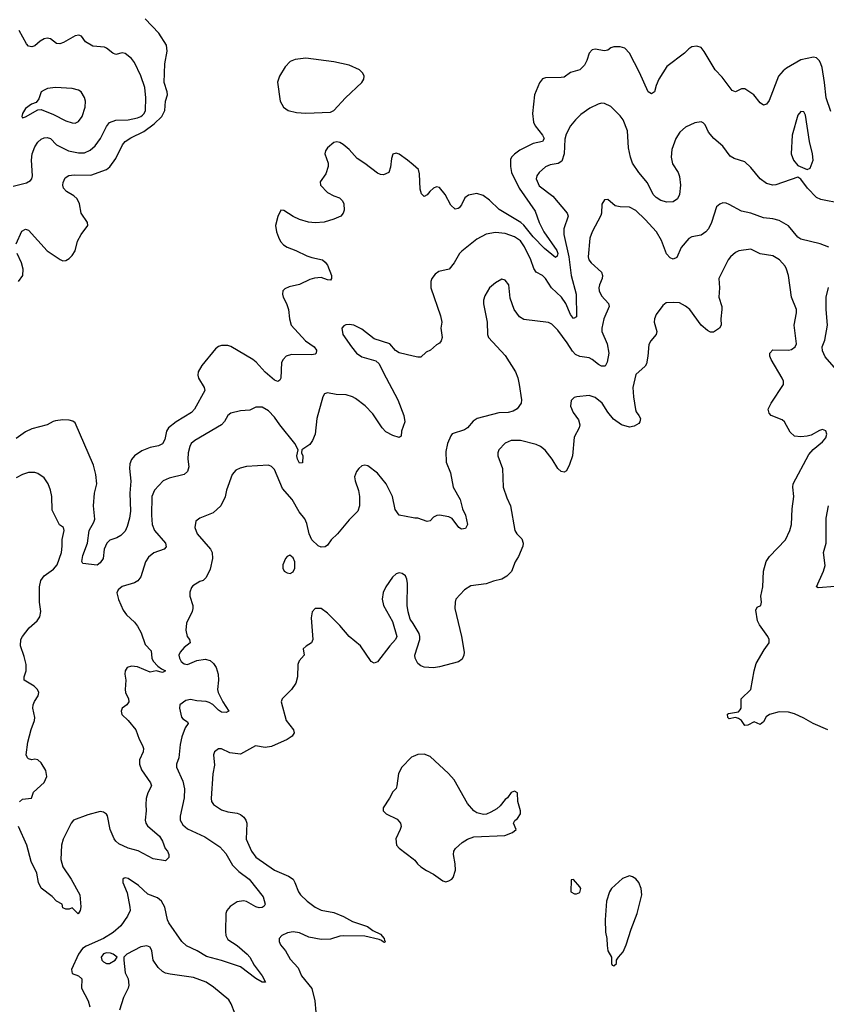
# Model space of a CAD drawing. Header units: inches. Extents: x 2134017 to 2292458, y 756222 to 916513.
# Tile 342 of 387: x 2257473 to 2262654, y 873007 to 879333. Entities that reach past the tile are written whole.
import ezdxf

# ---------------------------------------------------------------- set-up
doc = ezdxf.new("R2010")
doc.units = ezdxf.units.IN
doc.header["$MEASUREMENT"] = 0
doc.layers.add('C2857', color=7, linetype='Continuous')
doc.layers.add('C2867', color=7, linetype='Continuous')

msp = doc.modelspace()

# ---------------------------------------------------------------- linework, layer by layer
at = {"layer": 'C2857', "color": 5}
for points, elevation in [([(2257450, 877892), (2257486.2, 877973.8), (2257510, 877987.3), (2257530, 877980.5), (2257650, 877848), (2257733, 877793), (2257750, 877783.8), (2257770, 877786.4), (2257790, 877799.5), (2257810, 877818), (2257830, 877848.4), (2257845, 877910), (2257867.4, 877952.6), (2257909.7, 878010), (2257908.2, 878030), (2257868.4, 878090), (2257856.3, 878150), (2257841.1, 878181.1), (2257821.1, 878201.1), (2257773, 878230), (2257753.7, 878250), (2257749.8, 878270), (2257752.4, 878287.6), (2257764.2, 878315.8), (2257788.4, 878331.5), (2257823.7, 878336.3), (2257930, 878333.4), (2258030, 878370.2), (2258052.2, 878387.8), (2258090, 878441.5), (2258132.1, 878527.9), (2258149.8, 878550), (2258185.6, 878574.4), (2258270, 878615.2), (2258336.7, 878663.3), (2258386, 878710), (2258405.7, 878750), (2258409.3, 878810), (2258421.4, 878850), (2258420.6, 878870), (2258401.4, 878930), (2258405, 879050), (2258419.3, 879130), (2258415.5, 879170), (2258365.5, 879245.5), (2258279.3, 879339.3)], 220), ([(2257430, 878263.5), (2257516.3, 878283.7), (2257541.3, 878298.7), (2257549.8, 878310.2), (2257554.5, 878330), (2257548.5, 878430), (2257552.2, 878470), (2257570, 878516.5), (2257590, 878546.3), (2257610, 878564.9), (2257630, 878574.5), (2257650, 878576), (2257670, 878570.2), (2257710, 878527.8), (2257787.2, 878490), (2257850, 878477), (2257890, 878478.3), (2257925.5, 878494.5), (2257957.4, 878522.6), (2257990.8, 878570), (2258030, 878647.2), (2258050, 878671.3), (2258090, 878686.2), (2258169.4, 878689.4), (2258230, 878702.7), (2258251.1, 878710), (2258261.3, 878718.7), (2258273.1, 878730), (2258280.3, 878750), (2258282.2, 878830), (2258277.6, 878897.6), (2258250, 878971.6), (2258210, 879057.6), (2258190, 879083), (2258150, 879114.5), (2258130, 879120.9), (2258090, 879109.6), (2258070, 879117.6), (2258030.7, 879150.7), (2258016.6, 879156.6), (2257943.6, 879163.6), (2257895.1, 879190), (2257870, 879226.6), (2257852.8, 879232.8), (2257830, 879229.7), (2257754.1, 879185.9), (2257730, 879178), (2257710, 879180.7), (2257670, 879209.6), (2257650, 879213.3), (2257630, 879209.6), (2257604.3, 879195.7), (2257570, 879165.1), (2257550, 879157.6), (2257530, 879163.6), (2257517, 879177), (2257470, 879262.9)], 240), ([(2260000, 878399.6), (2259964.5, 878430), (2259910, 878469.3), (2259890, 878476), (2259870, 878468.7), (2259859.9, 878440.1), (2259854.4, 878385.6), (2259844.7, 878350), (2259810, 878336), (2259790, 878338), (2259770, 878346.6), (2259689.7, 878409.7), (2259640.3, 878440.3), (2259590, 878499.5), (2259550, 878531.6), (2259530, 878542.9), (2259510, 878547.6), (2259490, 878542.9), (2259450.4, 878510), (2259437.6, 878490), (2259432.2, 878470), (2259453.4, 878410), (2259453.4, 878390), (2259438.4, 878341.6), (2259402, 878290), (2259404, 878270), (2259450, 878223), (2259490, 878200.5), (2259527.5, 878187.5), (2259546, 878170), (2259554, 878150), (2259557.3, 878110), (2259550.8, 878090), (2259534.8, 878070), (2259490, 878051.8), (2259428.8, 878031.2), (2259370, 878026.6), (2259328.4, 878031.6), (2259269.2, 878050), (2259228.7, 878068.7), (2259170, 878107), (2259150, 878109.2), (2259130, 878069), (2259116.5, 878010), (2259122, 877970), (2259134.5, 877934.5), (2259148, 877908), (2259166.9, 877886.9), (2259191.3, 877871.3), (2259247.3, 877850), (2259316.2, 877816.2), (2259350, 877804.2), (2259418.8, 877790), (2259435.8, 877775.8), (2259450, 877754.8), (2259474.9, 877690), (2259475.5, 877670), (2259470, 877659), (2259450, 877660.9), (2259410, 877676.9), (2259367.1, 877672.9), (2259336.7, 877663.3), (2259270, 877631.1), (2259203, 877617), (2259176.2, 877603.8), (2259163.8, 877590), (2259161.3, 877570), (2259165.7, 877550), (2259187.2, 877510), (2259199.5, 877470), (2259204.9, 877410), (2259217.4, 877370), (2259309.5, 877269.5), (2259363.6, 877230), (2259378.2, 877210), (2259377.4, 877190), (2259370, 877184.2), (2259350, 877180.6), (2259218.3, 877181.7), (2259184.2, 877170), (2259165.7, 877150), (2259154.9, 877130), (2259150.2, 877029.8), (2259143.9, 877016.1), (2259130, 877008), (2259110, 877017.6), (2259050, 877068.2), (2258992.3, 877132.3), (2258970.4, 877150.4), (2258830, 877233.3), (2258810, 877239.8), (2258770, 877240.5), (2258750, 877233), (2258730, 877218), (2258643.6, 877110), (2258618.9, 877070), (2258616.5, 877050), (2258620.3, 877030), (2258658, 876970), (2258661.1, 876950), (2258594.9, 876830), (2258576, 876810), (2258478.3, 876750), (2258429, 876711), (2258415, 876690), (2258404.5, 876635.5), (2258390, 876608.2), (2258364.5, 876595.5), (2258310, 876584.5), (2258256.6, 876563.4), (2258210.3, 876530), (2258191.9, 876508.1), (2258181, 876479), (2258178.5, 876450), (2258187, 876367), (2258179.6, 876290), (2258184.9, 876175.1), (2258178.1, 876130), (2258163, 876077), (2258150, 876047.6), (2258121.4, 876018.6), (2258096.2, 876003.8), (2258051.9, 875988.1), (2258033, 875970), (2258016.4, 875930), (2258008, 875870), (2257990, 875843.7), (2257970, 875829.3), (2257878, 875838), (2257871.7, 875851.7), (2257877.4, 875890), (2257907.5, 875970), (2257919.2, 876050), (2257950, 876104.2), (2257955.5, 876124.5), (2257946.6, 876210), (2257953.1, 876290), (2257967.6, 876350), (2257962.1, 876410), (2257946.6, 876470), (2257830, 876742.7), (2257813.7, 876753.7), (2257790, 876759.7), (2257750, 876761.3), (2257703.4, 876756.6), (2257687.8, 876752.2), (2257650, 876729.7), (2257550, 876704.2), (2257510, 876684.2), (2257450, 876642)], 220), ([(2257464.5, 877650), (2257493.3, 877690), (2257495.1, 877730), (2257483.5, 877770), (2257455.6, 877830)], 220), ([(2260000, 877171), (2259910, 877193), (2259887.4, 877207.4), (2259850, 877251.1), (2259750, 877283.1), (2259670, 877344.7), (2259619, 877370), (2259590, 877374.7), (2259567.3, 877372.7), (2259554.6, 877365.4), (2259542, 877350), (2259548.4, 877310), (2259603.7, 877230), (2259637, 877190), (2259670, 877165.8), (2259761.3, 877141.3), (2259782.4, 877122.4), (2259807.3, 877067.3), (2259901.5, 876890), (2259941.2, 876790), (2259946, 876750), (2259925.5, 876690), (2259923.6, 876656.4), (2259910, 876649), (2259870, 876660.7), (2259824.7, 876684.7), (2259800.5, 876710), (2259741.2, 876801.2), (2259690.9, 876850.9), (2259630, 876898.3), (2259609.6, 876910), (2259570, 876922.3), (2259505.7, 876925.7), (2259450, 876934.7), (2259430.4, 876929.6), (2259419.3, 876910), (2259380.3, 876770), (2259370.2, 876669.8), (2259354.3, 876630), (2259337, 876603), (2259286, 876570), (2259282, 876550), (2259292, 876530), (2259290, 876486), (2259270, 876484.5), (2259257.4, 876510), (2259253.3, 876530), (2259262, 876570), (2259241, 876610), (2259143.5, 876730), (2259110, 876778.9), (2259070, 876819.7), (2259030, 876844.2), (2258990, 876842.9), (2258950, 876824.5), (2258890, 876820.7), (2258830, 876805.6), (2258810.3, 876789.7), (2258787.9, 876752.1), (2258769.1, 876730.9), (2258597.6, 876630), (2258574.3, 876610), (2258564.7, 876590), (2258555.2, 876550), (2258553, 876510), (2258559.1, 876460.9), (2258551, 876429), (2258530, 876409.8), (2258432, 876388), (2258394.4, 876370), (2258338, 876310), (2258322.3, 876270), (2258318.5, 876150), (2258323.2, 876090), (2258339.7, 876050), (2258408.4, 875970), (2258413.2, 875946.8), (2258401.7, 875930), (2258333.4, 875906.6), (2258300.1, 875879.9), (2258281, 875850), (2258250, 875753.6), (2258232.1, 875727.9), (2258210, 875715.3), (2258130, 875692), (2258104.6, 875670), (2258097.4, 875650), (2258108.2, 875608.2), (2258138.4, 875538.4), (2258158.4, 875510), (2258210, 875461.3), (2258230, 875436.4), (2258253.2, 875393.2), (2258278, 875318), (2258316.9, 875276.9), (2258322, 875230), (2258331, 875211), (2258359.7, 875179.7), (2258382.6, 875162.6), (2258410.2, 875150), (2258390, 875139.7), (2258350, 875149), (2258310, 875141), (2258230, 875175.8), (2258190, 875179.3), (2258164.1, 875170), (2258149.5, 875149.5), (2258148.3, 875128.3), (2258154.8, 875090), (2258151, 875030), (2258153.4, 875010), (2258171.5, 874970), (2258173.6, 874950), (2258160.2, 874930), (2258130.3, 874910), (2258123.5, 874890), (2258128.3, 874868.3), (2258170, 874831.1), (2258219.4, 874770), (2258240.2, 874710), (2258262.2, 874670), (2258267.6, 874650), (2258265.6, 874630), (2258243.3, 874576.6), (2258241.4, 874550), (2258254.3, 874514.3), (2258313.4, 874430), (2258318.4, 874410), (2258295.2, 874364.8), (2258285.5, 874330), (2258282.7, 874290), (2258286, 874250), (2258278.9, 874190), (2258283.1, 874170), (2258293.8, 874153.8), (2258370, 874087.7), (2258390, 874054), (2258408.2, 874008.2), (2258422.8, 873990), (2258430.8, 873970), (2258431, 873950), (2258410, 873929.2), (2258330, 873942), (2258233.3, 873993.3), (2258169.2, 874010), (2258110, 874036.9), (2258090, 874054), (2258079.7, 874070), (2258053.3, 874130), (2258037.2, 874217.3), (2258030, 874229.3), (2258010, 874242), (2257990, 874246.6), (2257910, 874224.5), (2257818, 874190), (2257802.8, 874170), (2257752.7, 874067.3), (2257742, 874030), (2257736.8, 873936.8), (2257750.7, 873890), (2257803.8, 873810), (2257859.3, 873710), (2257866, 873634), (2257862, 873610), (2257849.1, 873589.1), (2257810, 873626), (2257790, 873618), (2257770, 873618), (2257750, 873626), (2257746, 873650), (2257710, 873668.7), (2257680.4, 873700.4), (2257610, 873754), (2257593.3, 873790), (2257582.7, 873850), (2257545.4, 873925.4), (2257518.1, 874030), (2257465.7, 874150)], 240), ([(2260000, 876131.6), (2259910, 876149.7), (2259885.1, 876185.1), (2259866.6, 876270), (2259826.6, 876350), (2259770, 876419.7), (2259710, 876465.6), (2259690, 876471.6), (2259670, 876466.6), (2259650.4, 876449.7), (2259636.3, 876430), (2259624.1, 876395.9), (2259626.7, 876370), (2259648.2, 876308.2), (2259655.3, 876270), (2259655.3, 876210), (2259644.3, 876175.7), (2259590, 876120.5), (2259514.9, 876030), (2259472.9, 875990), (2259450, 875957), (2259434.7, 875945.3), (2259410, 875944.8), (2259390, 875952.4), (2259350, 875991.6), (2259332.9, 876030), (2259316.8, 876096.8), (2259304.9, 876124.9), (2259267.9, 876170), (2259222.7, 876250), (2259160.7, 876320.7), (2259110, 876442.4), (2259090, 876462), (2259070, 876471.1), (2258930, 876461.7), (2258887.9, 876452.1), (2258862, 876438), (2258838.4, 876410), (2258801.7, 876310), (2258792.4, 876267.6), (2258764.4, 876210), (2258714.8, 876165.2), (2258630.3, 876129.7), (2258603.8, 876110), (2258598.7, 876070), (2258613.7, 876030), (2258697.6, 875930), (2258708.8, 875908.8), (2258710.4, 875870), (2258696.4, 875803.6), (2258670, 875748), (2258652, 875730), (2258630, 875724), (2258585.2, 875694.8), (2258576.3, 875683.7), (2258565.5, 875654.5), (2258564.9, 875630), (2258584, 875570), (2258584.9, 875550), (2258580.5, 875530), (2258544.9, 875455.1), (2258539.1, 875410), (2258549, 875370), (2258563.1, 875350), (2258568.7, 875330), (2258530, 875299), (2258503.7, 875270), (2258495.7, 875250), (2258498.3, 875230), (2258510, 875208.4), (2258530, 875193.4), (2258550, 875189.1), (2258610, 875216.3), (2258663.7, 875223.7), (2258695.3, 875215.3), (2258717, 875197), (2258734, 875170), (2258747.4, 875127.4), (2258750.2, 875090.2), (2258743.7, 875030), (2258747.6, 875010), (2258776.9, 874950), (2258815.5, 874890), (2258798.5, 874881.5), (2258770, 874883.8), (2258750, 874897.3), (2258713.6, 874933.6), (2258690, 874945.8), (2258670, 874952.2), (2258610, 874956.8), (2258570, 874965.5), (2258540.3, 874959.7), (2258502, 874930), (2258499.1, 874910), (2258512.5, 874852.5), (2258520.3, 874840.2), (2258550, 874820.7), (2258554.6, 874810), (2258536.1, 874783.9), (2258513.7, 874726.3), (2258503.4, 874676.6), (2258494.3, 874590), (2258480.8, 874550), (2258480.8, 874530), (2258521.5, 874441.5), (2258531.5, 874391.5), (2258530, 874334), (2258503.4, 874216.6), (2258503.6, 874190), (2258520.3, 874160.3), (2258550, 874134.7), (2258663, 874083), (2258759.3, 874019.3), (2258796.5, 873976.5), (2258839.9, 873899.9), (2258879.6, 873859.6), (2258945.9, 873810), (2259037.6, 873697.6), (2259049, 873651), (2259043.4, 873636.6), (2259031.1, 873628.9), (2259010, 873627.3), (2258990, 873632.2), (2258930, 873668.3), (2258910, 873672.5), (2258870, 873665.7), (2258825, 873635), (2258803.6, 873610), (2258796.2, 873590), (2258794.8, 873474.8), (2258796.9, 873450), (2258810, 873423.7), (2258870, 873384.4), (2258933.7, 873330), (2258950, 873310.4), (2258978.8, 873258.8), (2259030.3, 873190), (2259050.7, 873149.3), (2259030.7, 873149.3), (2258990, 873171.8), (2258890, 873246.8), (2258768.4, 873288.4), (2258673.6, 873313.6), (2258613.3, 873350), (2258543.3, 873383.3), (2258514, 873410), (2258430.8, 873530), (2258421.8, 873550), (2258405, 873630), (2258383.1, 873670), (2258358.4, 873690), (2258295.3, 873715.3), (2258235.1, 873770), (2258170, 873814.3), (2258150, 873819.6), (2258143.4, 873816.6), (2258136.3, 873810), (2258135.8, 873790), (2258162.2, 873722.2), (2258180.7, 873630), (2258181.3, 873610), (2258166.2, 873573.8), (2258121.8, 873510), (2258072.4, 873467.6), (2258011.9, 873430), (2257900.1, 873379.9), (2257875.4, 873364.6), (2257850.7, 873330), (2257805.5, 873230), (2257810, 873204.9), (2257850, 873188.8), (2257871.3, 873171.3), (2257870.2, 873110), (2257911.6, 873030), (2257923.9, 872990)], 260), ([(2257472.2, 874307.8), (2257490, 874324.6), (2257549.3, 874330.7), (2257562, 874370), (2257630, 874432.4), (2257647.4, 874470), (2257640.9, 874510), (2257610, 874558), (2257590, 874577.2), (2257570, 874581.2), (2257550, 874577.2), (2257530, 874584), (2257522, 874590), (2257514, 874610), (2257526, 874690), (2257547.1, 874772.9), (2257567, 874830), (2257569.4, 874850), (2257557, 874910), (2257559.5, 874930), (2257567.7, 874952.3), (2257591.4, 874988.6), (2257595.6, 875010), (2257587, 875030), (2257566.6, 875050), (2257501.6, 875090), (2257502, 875110), (2257514.3, 875150), (2257515.1, 875190), (2257502.3, 875242.3), (2257477.6, 875310), (2257479.5, 875350), (2257490, 875371), (2257534, 875426), (2257584.7, 875470), (2257602.8, 875497.2), (2257608.7, 875530), (2257600.7, 875590), (2257600.4, 875690), (2257607.8, 875730), (2257630, 875760.3), (2257690, 875802.6), (2257713.7, 875830), (2257740.8, 875910), (2257746.5, 875950), (2257746.2, 875993.8), (2257758.4, 876050), (2257753.2, 876070), (2257728.1, 876088.1), (2257682, 876182), (2257678.4, 876270), (2257671.3, 876310), (2257656.3, 876350), (2257629.6, 876390), (2257590, 876416.9), (2257570, 876422.6), (2257530, 876423.5), (2257490, 876411.3), (2257450, 876389.7)], 240), ([(2260000, 875452.4), (2259981.8, 875481.8), (2259967.6, 875527.6), (2259961.8, 875570), (2259962.7, 875710), (2259958.7, 875738.7), (2259950, 875759.5), (2259930, 875774.7), (2259910, 875778), (2259890, 875771.6), (2259867.9, 875752.1), (2259824.2, 875690), (2259807.3, 875652.7), (2259801.7, 875610), (2259810.4, 875570), (2259866.6, 875466.6), (2259894.6, 875370), (2259886.7, 875350), (2259849.3, 875310.7), (2259770, 875207.3), (2259750, 875199.6), (2259730, 875209.6), (2259661.7, 875310), (2259588, 875370), (2259530, 875441.6), (2259450, 875519.6), (2259410, 875549.5), (2259370, 875549.3), (2259352.3, 875527.7), (2259344.4, 875490), (2259356.3, 875350), (2259347.3, 875330), (2259311.8, 875308.2), (2259293.4, 875290), (2259300.4, 875250), (2259267, 875213), (2259258.5, 875190), (2259256.9, 875110), (2259245.5, 875070), (2259218.3, 875030), (2259159.3, 874970), (2259152.4, 874950), (2259183.9, 874830), (2259232.4, 874770), (2259234.9, 874750), (2259223.8, 874730), (2259190, 874708), (2259090, 874664), (2259050, 874657.7), (2258988.1, 874668.1), (2258890, 874614), (2258823.2, 874623.2), (2258770, 874647.3), (2258750, 874647.4), (2258723.6, 874630), (2258716.9, 874610), (2258724, 874544), (2258713.4, 874486.6), (2258702, 874330), (2258704.6, 874310), (2258717.6, 874290), (2258770, 874256.9), (2258810, 874243.6), (2258870, 874235.6), (2258890, 874227.2), (2258912.7, 874210), (2258925.7, 874190), (2258931.8, 874170), (2258927.4, 874067.4), (2258962.4, 873990), (2258990, 873953.1), (2259108.9, 873868.9), (2259199.3, 873830), (2259228.7, 873810), (2259241.1, 873790), (2259263.1, 873730), (2259276.4, 873710), (2259318.4, 873670), (2259370, 873632), (2259410, 873612), (2259490, 873596.2), (2259552.4, 873570), (2259610, 873539), (2259706.1, 873506.1), (2259741.2, 873481.2), (2259790, 873458), (2259813.1, 873430), (2259816.1, 873416.1), (2259822.8, 873410), (2259816.4, 873403.6), (2259810, 873405.1), (2259796.9, 873416.9), (2259782.2, 873422.2), (2259690, 873443.6), (2259553, 873447), (2259530, 873444.3), (2259470, 873426.1), (2259410, 873424), (2259330, 873439.2), (2259270, 873466.9), (2259230, 873473.2), (2259193.1, 873466.9), (2259155.5, 873450), (2259140.4, 873430), (2259140.3, 873410), (2259147.4, 873390), (2259180.9, 873350), (2259210, 873297.1), (2259261.3, 873241.3), (2259283.5, 873190), (2259348.8, 873108.8), (2259368.6, 873030), (2259375.6, 872955.6)], 280), ([(2260000, 874599.4), (2259990, 874595.1), (2259927.8, 874530), (2259906.7, 874490), (2259896, 874410), (2259890, 874393.2), (2259869, 874371), (2259849.1, 874330.9), (2259807.3, 874270), (2259806.8, 874250), (2259826, 874230), (2259897.3, 874197.3), (2259919.5, 874170), (2259923.1, 874150), (2259917.6, 874130), (2259887.8, 874070), (2259894, 874030), (2259910, 874010.4), (2260000, 873941.1)], 320), ([(2258855.1, 872950), (2258830.6, 873010.6), (2258815.5, 873035.5), (2258718, 873118), (2258670, 873149.9), (2258590, 873179.5), (2258440.3, 873200.3), (2258410, 873207.8), (2258390, 873218.7), (2258362.8, 873242.8), (2258329.6, 873290), (2258322, 873350), (2258310, 873373.6), (2258290, 873381.6), (2258250, 873375.1), (2258162, 873330), (2258141, 873310), (2258140.7, 873290), (2258150.3, 873210), (2258169.1, 873170), (2258172.9, 873130), (2258168.9, 873110), (2258139, 873050), (2258114.3, 872970)], 280)]:
    msp.add_lwpolyline(points, dxfattribs=dict(at, elevation=elevation))
for points, elevation in [([(2259310, 879086.3), (2259242.2, 879077.8), (2259210, 879064.2), (2259178.4, 879030), (2259140.5, 878970), (2259128.5, 878931.5), (2259145.5, 878810), (2259168, 878770), (2259197.3, 878750), (2259250, 878735.9), (2259310, 878732.6), (2259470, 878738), (2259490, 878750.3), (2259566, 878830), (2259671.1, 878930), (2259683.1, 878950), (2259686, 878970), (2259677.7, 878990), (2259654.7, 879010), (2259590, 879041.1), (2259490, 879062.9)], 220), ([(2257702.5, 878897.5), (2257652, 878890), (2257630, 878880.9), (2257610, 878869), (2257595.1, 878824.9), (2257579.3, 878800.7), (2257548.2, 878790), (2257510, 878761.6), (2257490.6, 878730), (2257486, 878710), (2257490, 878702.8), (2257510, 878708.2), (2257590, 878753.4), (2257610, 878754.9), (2257690, 878723.1), (2257770, 878683.2), (2257810, 878670.2), (2257830, 878668.9), (2257850, 878678.7), (2257874.5, 878710), (2257894.3, 878770), (2257895.1, 878810), (2257890, 878833.2), (2257868.4, 878868.4), (2257850, 878880.5), (2257810, 878889.7)], 260), ([(2259208.2, 875891.8), (2259190, 875884), (2259180.7, 875870), (2259163.8, 875830), (2259162, 875810), (2259170.6, 875790.6), (2259190, 875778.8), (2259210, 875774.8), (2259230, 875786), (2259240.9, 875810), (2259239.5, 875850), (2259230, 875875.1)], 280), ([(2258030, 873338), (2258010, 873331.5), (2257996.9, 873310), (2258001.2, 873290), (2258010, 873279), (2258030, 873268.3), (2258050, 873269.2), (2258086, 873290), (2258099, 873310), (2258074, 873330), (2258056.2, 873336.2)], 280)]:
    msp.add_lwpolyline(points, close=True, dxfattribs=dict(at, elevation=elevation))
at = {"layer": 'C2867', "color": 5}
for points, elevation in [([(2262682.6, 878742.6), (2262652, 878830), (2262641.4, 878930), (2262626.3, 879026.3), (2262618.7, 879050), (2262610, 879069.5), (2262599.8, 879079.8), (2262590, 879087.8), (2262571.1, 879091.1), (2262490, 879075.1), (2262397.8, 879022.3), (2262375.8, 879004.2), (2262346.7, 878970), (2262286.6, 878813.4), (2262270, 878789.4), (2262250, 878782.7), (2262230, 878797.6), (2262188.3, 878850), (2262130, 878889.6), (2262110, 878889.5), (2262070, 878869.5), (2262050, 878878.4), (2261984.2, 878964.2), (2261939.1, 879010), (2261870, 879129.3), (2261850, 879154), (2261823.1, 879163.1), (2261790, 879159), (2261770, 879146), (2261742.8, 879117.3), (2261628.9, 879031.1), (2261577.6, 878950), (2261560.5, 878910), (2261550.4, 878869.6), (2261530, 878856), (2261510, 878869.4), (2261453.8, 878993.8), (2261390, 879117), (2261359.5, 879150), (2261330, 879158.9), (2261290, 879158.7), (2261270, 879151.6), (2261250, 879137), (2261230, 879133.6), (2261170, 879143), (2261150, 879139.6), (2261130, 879118), (2261114.7, 879070), (2261099.7, 879040.3), (2261070, 879009.7), (2261010, 878993), (2260970, 878964.5), (2260950, 878960.7), (2260850, 878960.3), (2260830, 878952.9), (2260812.6, 878927.4), (2260780.3, 878850), (2260766.4, 878730), (2260773.9, 878673.9), (2260782.7, 878650), (2260831.9, 878590), (2260841.3, 878570), (2260830.1, 878549.9), (2260770, 878538), (2260684.6, 878495.4), (2260650, 878469.7), (2260631.6, 878450), (2260626, 878434), (2260624.8, 878390), (2260632.5, 878350), (2260681.7, 878250), (2260782.9, 878102.9), (2260808.6, 878030), (2260839.1, 877970), (2260922.6, 877850), (2260928.6, 877830), (2260926, 877814), (2260914.2, 877805.8), (2260842.8, 877862.8), (2260770, 877937.3), (2260710, 878013.5), (2260692.1, 878030), (2260553.1, 878113.1), (2260490, 878173.8), (2260450, 878204.2), (2260410, 878215.6), (2260354.8, 878205.2), (2260332.1, 878188), (2260310, 878143.6), (2260295.1, 878124.9), (2260290, 878119.7), (2260270, 878115.8), (2260241.3, 878141.3), (2260206, 878210), (2260170, 878254), (2260150, 878259.6), (2260130, 878251.1), (2260106.7, 878230), (2260090, 878207), (2260070, 878196), (2260054.5, 878214.5), (2260045, 878245), (2260041.7, 878341.7), (2260034.5, 878370), (2260000, 878399.6)], 220), ([(2262750, 878151.1), (2262618.3, 878178.3), (2262590, 878189.6), (2262532.3, 878250), (2262490, 878308.7), (2262470, 878322), (2262330, 878272.4), (2262309.7, 878269.7), (2262270, 878279.7), (2262230, 878309.7), (2262170, 878384), (2262130, 878419.1), (2262061.2, 878441.2), (2262037, 878457), (2261990, 878520.9), (2261932.3, 878570), (2261898, 878610), (2261876.4, 878656.4), (2261863.7, 878670), (2261850, 878675.6), (2261810, 878669.8), (2261750, 878642.6), (2261713.5, 878610), (2261687.8, 878570), (2261662.1, 878497.9), (2261657.7, 878450), (2261666.7, 878406.7), (2261701.8, 878350), (2261710, 878326), (2261717.8, 878270), (2261710.2, 878209.8), (2261697.3, 878182.7), (2261670, 878162.9), (2261630, 878160.5), (2261590, 878171.1), (2261561.3, 878190), (2261542.7, 878210), (2261505, 878285), (2261448.6, 878350), (2261410, 878411.3), (2261396.1, 878450), (2261382.9, 878510), (2261377.8, 878617.8), (2261348.4, 878690), (2261330, 878715.8), (2261270, 878775.1), (2261230, 878794.3), (2261210, 878795.8), (2261189.1, 878790.9), (2261135.3, 878764.7), (2261077, 878723), (2261042.4, 878690), (2261010.4, 878650), (2260983.6, 878596.4), (2260974.3, 878565.7), (2260969.5, 878470.5), (2260955.4, 878424.6), (2260931.1, 878408.9), (2260879.5, 878400.5), (2260850, 878388.3), (2260808.9, 878350), (2260794.6, 878330), (2260790.3, 878310), (2260810, 878264.6), (2260898.2, 878198.2), (2260990.2, 878090), (2260995.2, 878070), (2260968.4, 877990), (2260967.8, 877952.2), (2261000.1, 877810), (2261015.9, 877690), (2261048, 877570), (2261050, 877423.6), (2261030, 877413.5), (2261010, 877438), (2260979.9, 877510), (2260952.2, 877550), (2260888.8, 877610), (2260850, 877670.9), (2260830, 877689.8), (2260789.7, 877710), (2260774.9, 877734.9), (2260754.9, 877790), (2260714.6, 877874.5), (2260690, 877911.6), (2260650, 877938.7), (2260590, 877958.6), (2260530, 877965.3), (2260470, 877955.1), (2260410, 877923.1), (2260313.7, 877846.3), (2260298.4, 877830), (2260263, 877770), (2260230.3, 877729.8), (2260165.7, 877714.3), (2260142.4, 877697.6), (2260120.3, 877670), (2260113.1, 877650), (2260114.3, 877610), (2260176.5, 877430), (2260183.7, 877390), (2260178.4, 877350), (2260185.5, 877290), (2260180.7, 877270), (2260170, 877254), (2260150, 877244), (2260111, 877210), (2260083.4, 877196.6), (2260050, 877165.2), (2260030, 877163.7), (2260000, 877171)], 240), ([(2262670, 877871.5), (2262613.4, 877893.4), (2262490, 877922.6), (2262470, 877935.8), (2262410, 878008.4), (2262350, 878042), (2262310, 878053.8), (2262250, 878058.8), (2262170, 878088.7), (2262110, 878102), (2262030, 878145.1), (2262010, 878153.6), (2261990, 878155.6), (2261970, 878147), (2261948.4, 878130), (2261916.9, 878030), (2261896.5, 877990), (2261880.8, 877970), (2261850, 877947.4), (2261790, 877937.8), (2261770, 877926.4), (2261721.2, 877870), (2261694.4, 877805.6), (2261670, 877794.8), (2261650, 877802.7), (2261627.8, 877827.8), (2261594.4, 877914.4), (2261562.7, 877970), (2261489.9, 878049.9), (2261430, 878106.2), (2261390, 878127.6), (2261329.8, 878129.8), (2261296.9, 878136.9), (2261250, 878178), (2261230, 878176), (2261212.4, 878147.6), (2261210.3, 878090), (2261205.5, 878074.5), (2261149, 877970), (2261135.3, 877930), (2261123.6, 877810), (2261129.1, 877790), (2261144.2, 877770), (2261210.3, 877710), (2261215.3, 877690), (2261213.8, 877670), (2261196.9, 877630), (2261192.6, 877610), (2261194.9, 877590), (2261210, 877558.4), (2261254.4, 877510), (2261258.7, 877490), (2261225.2, 877410), (2261212.2, 877350), (2261212.4, 877330), (2261246.9, 877250), (2261257.4, 877190), (2261247.3, 877132.7), (2261232.8, 877107.2), (2261210, 877107.3), (2261190, 877117.7), (2261150.6, 877150.6), (2261130, 877160.4), (2261070, 877169.4), (2261042.1, 877182.1), (2261022.5, 877202.5), (2260990, 877256.4), (2260930, 877337.6), (2260890, 877376), (2260870, 877386.9), (2260710, 877405.6), (2260683.1, 877423.1), (2260648.2, 877470), (2260623.5, 877543.5), (2260613.7, 877630), (2260590, 877659.6), (2260570, 877665.1), (2260530, 877642.9), (2260490, 877609.5), (2260461.2, 877558.8), (2260452.4, 877530), (2260452.5, 877507.5), (2260475.8, 877390), (2260478, 877310), (2260483, 877290), (2260590, 877176.3), (2260658, 877070), (2260671.8, 877031.8), (2260680.4, 876990), (2260695.3, 876890), (2260694.4, 876870), (2260667.1, 876832.9), (2260642.3, 876817.7), (2260610.3, 876809.7), (2260550, 876806.6), (2260410.2, 876769.8), (2260386.5, 876753.5), (2260350, 876709.6), (2260330, 876696.9), (2260250, 876672.7), (2260241.6, 876658.4), (2260221.6, 876610), (2260210, 876558), (2260212.9, 876490), (2260240.6, 876420.6), (2260256.5, 876330), (2260301.6, 876250), (2260316.5, 876190), (2260337.1, 876150), (2260348.2, 876090), (2260336, 876064), (2260310, 876059.8), (2260293, 876070), (2260250, 876128), (2260230, 876138.3), (2260170, 876149.5), (2260152.8, 876147.2), (2260130, 876136), (2260110, 876113.2), (2260090, 876109.2), (2260030, 876129.6), (2260010, 876129.6), (2260000, 876131.6)], 260), ([(2262664, 874770), (2262570, 874811.6), (2262510, 874846), (2262450, 874873.3), (2262410, 874884.2), (2262350, 874887), (2262290, 874869.4), (2262267, 874853), (2262250, 874821.2), (2262230, 874805.2), (2262190, 874822.7), (2262150, 874801.2), (2262130, 874799), (2262109.5, 874829.5), (2262090, 874842.7), (2262070, 874849.3), (2262030, 874841.2), (2262021.2, 874850), (2262019, 874870), (2262025.4, 874874.6), (2262090, 874886.8), (2262101.5, 874898.5), (2262106.6, 874910), (2262107.3, 874970), (2262169.6, 875030.4), (2262189.6, 875150), (2262203.3, 875196.7), (2262255, 875284.9), (2262287, 875330), (2262287, 875350), (2262278.4, 875370), (2262224, 875444), (2262211.2, 875470), (2262201.5, 875538.5), (2262210, 875558), (2262234, 875570), (2262237.2, 875590), (2262232.3, 875630), (2262246, 875690), (2262249.5, 875789.5), (2262268.4, 875851.5), (2262290, 875884.9), (2262391.6, 875990), (2262420.5, 876050), (2262431.2, 876090), (2262434, 876190), (2262444.7, 876270), (2262438.4, 876330), (2262440.7, 876350), (2262541.4, 876538.6), (2262570, 876570.8), (2262630, 876620.7), (2262650, 876646.8), (2262658, 876670), (2262651.8, 876691.8), (2262630, 876699.3), (2262610, 876694.5), (2262555.8, 876664.2), (2262530, 876657), (2262490, 876652), (2262450, 876656), (2262422.7, 876682.7), (2262386, 876750), (2262370, 876762), (2262299, 876790), (2262285.8, 876805.8), (2262279.5, 876830), (2262299.6, 876870), (2262379.6, 876990), (2262378.7, 877010), (2262371.2, 877030), (2262298.7, 877150), (2262291.6, 877170), (2262292, 877190), (2262310, 877212.7), (2262410, 877208.7), (2262430, 877213), (2262454.5, 877230), (2262461.6, 877250), (2262446.9, 877370), (2262463, 877450), (2262461.3, 877470), (2262429.8, 877549.8), (2262410.9, 877689.1), (2262398.4, 877730), (2262388.7, 877750), (2262353.7, 877790), (2262310, 877815.5), (2262230, 877827.8), (2262170, 877857.7), (2262092.4, 877847.6), (2262070, 877836.9), (2262039.5, 877810), (2262024.2, 877790), (2261963.1, 877670), (2261968.8, 877610), (2261964.2, 877550), (2261981.7, 877490), (2261983.1, 877470), (2261975.6, 877410), (2261978.4, 877370), (2261968.4, 877350), (2261930, 877325.7), (2261910, 877325.7), (2261890, 877335.1), (2261849.3, 877369.3), (2261777.6, 877470), (2261750, 877492.7), (2261710, 877513.6), (2261670, 877516.8), (2261626, 877514), (2261603.4, 877496.6), (2261562, 877438), (2261550.4, 877410), (2261548.5, 877390), (2261564.9, 877330), (2261560.7, 877310), (2261526.8, 877270), (2261513.4, 877246.6), (2261508.2, 877170), (2261498.3, 877121.7), (2261490, 877106.6), (2261430, 877053.2), (2261411.3, 876970), (2261415, 876910), (2261427.7, 876827.7), (2261432.3, 876812.3), (2261450.4, 876790), (2261459.5, 876770), (2261457.1, 876750), (2261450, 876739.3), (2261418.8, 876721.2), (2261390, 876714.5), (2261339, 876730), (2261286, 876766), (2261250.8, 876810.8), (2261213.7, 876870), (2261170, 876905.1), (2261130, 876917.7), (2261050.6, 876909.4), (2261034.8, 876905.2), (2261014.4, 876885.6), (2261010.6, 876850), (2261028.8, 876808.8), (2261061.7, 876761.7), (2261070.4, 876730), (2261067.2, 876710), (2261035.3, 876650), (2261023.1, 876530), (2261004.8, 876475.2), (2260985.2, 876434.8), (2260970, 876425.2), (2260950, 876429.2), (2260929.5, 876450), (2260892, 876510), (2260847.3, 876567.3), (2260818.4, 876590), (2260790, 876602.7), (2260690, 876629.7), (2260630, 876629.7), (2260590, 876611.3), (2260550.4, 876570), (2260544.6, 876550), (2260544.9, 876530), (2260574.9, 876450), (2260578.4, 876330), (2260601.8, 876261.8), (2260625.3, 876210), (2260653.4, 876050), (2260665.7, 876030), (2260698, 875998), (2260707.6, 875970), (2260705.5, 875950), (2260676.1, 875883.9), (2260654.5, 875850), (2260631.9, 875788.1), (2260602.8, 875757.2), (2260570, 875737.6), (2260515.1, 875724.9), (2260470, 875708.5), (2260370, 875695.4), (2260329.4, 875670.6), (2260274.6, 875610), (2260269.1, 875590), (2260267.8, 875550), (2260311.3, 875370), (2260328.2, 875270), (2260326.4, 875250), (2260315.9, 875224.1), (2260292.1, 875208), (2260170, 875174.7), (2260130, 875168.2), (2260070, 875172), (2260050, 875180.9), (2260030, 875197.2), (2260014, 875230), (2260011.6, 875250), (2260043.5, 875350), (2260044, 875370), (2260038.5, 875390), (2260000, 875452.4)], 280), ([(2262748.7, 877050), (2262646.7, 877166.8), (2262630, 877205.1), (2262627.9, 877230), (2262645.4, 877274.6), (2262662.4, 877370), (2262652.8, 877470), (2262652.1, 877550), (2262667.6, 877612.4)], 260), ([(2262710, 875690.8), (2262602.6, 875682.6), (2262589.8, 875690), (2262636, 875790), (2262645.6, 875825.6), (2262636.3, 875910), (2262652, 875970), (2262653.3, 876130), (2262668.3, 876210)], 260), ([(2260000, 873941.1), (2260010, 873933.4), (2260028.6, 873908.6), (2260050, 873890.8), (2260086.2, 873866.2), (2260130, 873844), (2260190, 873800.7), (2260210, 873794), (2260230, 873800.7), (2260249.5, 873810.5), (2260257.6, 873822.4), (2260271.5, 873868.5), (2260269.6, 873910), (2260258.4, 873970), (2260260.9, 873990), (2260271.6, 874008.4), (2260313.8, 874046.2), (2260350, 874067.7), (2260390, 874082), (2260589.5, 874090.5), (2260638, 874110), (2260662, 874130), (2260644, 874170), (2260652.9, 874187.1), (2260670, 874201), (2260689.2, 874230), (2260689, 874250), (2260673.2, 874310), (2260670, 874366), (2260650, 874375.3), (2260630, 874368), (2260606.8, 874333.2), (2260590, 874322), (2260558.5, 874281.5), (2260536.8, 874263.2), (2260498, 874242), (2260470.5, 874229.5), (2260452.8, 874227.2), (2260410, 874236), (2260389.6, 874249.6), (2260350, 874296), (2260263.6, 874450), (2260227.6, 874490), (2260110, 874598.7), (2260070, 874613.6), (2260030, 874612.4), (2260000, 874599.4)], 320)]:
    msp.add_lwpolyline(points, dxfattribs=dict(at, elevation=elevation))
for points, elevation in [([(2262490, 878742.7), (2262470, 878719), (2262435.3, 878590), (2262428, 878470), (2262443.7, 878430), (2262470, 878396.3), (2262530, 878370.8), (2262550, 878378.8), (2262569.6, 878430), (2262565.7, 878470), (2262545.1, 878550), (2262519.3, 878719.3), (2262510, 878741.2)], 240), ([(2261030, 873808), (2261014, 873806), (2261012, 873730), (2261036.9, 873716.9), (2261050, 873716), (2261070, 873726), (2261077.2, 873750), (2261070, 873762)], 320), ([(2261390, 873832.3), (2261345.1, 873814.9), (2261274.8, 873750), (2261262, 873730), (2261242, 873670), (2261234, 873550), (2261236.3, 873470), (2261244.9, 873430), (2261245.2, 873385.2), (2261251.3, 873350), (2261274, 873310), (2261274, 873270), (2261278, 873258), (2261290, 873254), (2261306, 873270), (2261306, 873290), (2261318, 873310), (2261350, 873344.7), (2261369.2, 873390), (2261399.5, 873490), (2261438.4, 873590), (2261469.6, 873710), (2261464.5, 873750), (2261449.4, 873790), (2261430, 873812.3), (2261410, 873826.6)], 320)]:
    msp.add_lwpolyline(points, close=True, dxfattribs=dict(at, elevation=elevation))

doc.saveas('drawing.dxf')
